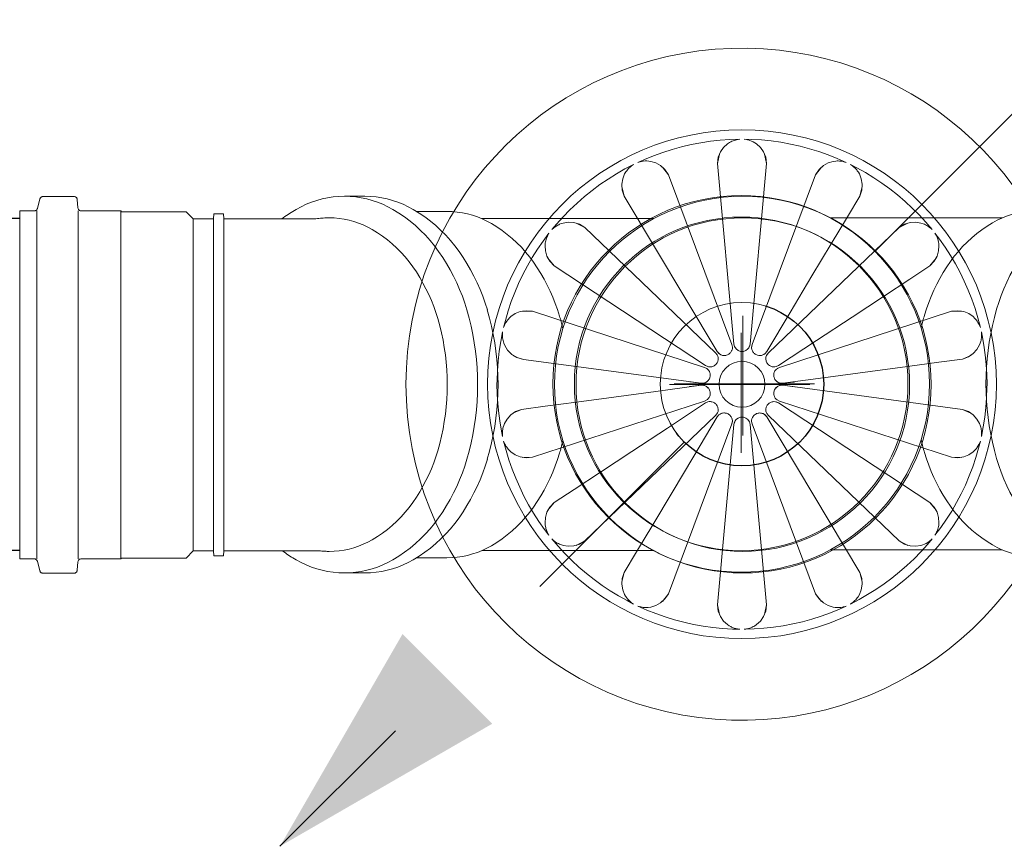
# Model space of a CAD drawing. Header units: millimetres. Extents: x 567 to 934, y -1 to 364.
# Tile 321 of 656: x 644.624 to 645.226, y 287.105 to 287.611. Entities that reach past the tile are written whole.
import ezdxf

# ---------------------------------------------------------------- set-up
doc = ezdxf.new("R2010")
doc.units = ezdxf.units.MM
doc.header["$MEASUREMENT"] = 0
doc.linetypes.add('JIS_02_1.2', pattern=[0.25, 0.125, -0.125])
for name, color, linetype, lineweight in [('AP-Condutos', 14, 'JIS_02_1.2', 25), ('AP-Conexões', 9, 'Continuous', 18), ('AP-Indicação coluna', 14, 'Continuous', 13), ('Simbolos', 14, 'Continuous', 20), ('Simbolos_int', 14, 'Continuous', 15)]:
    doc.layers.add(name, color=color, linetype=linetype, lineweight=lineweight)
doc.layers.add('ARQ FINA', color=8, linetype='Continuous')

msp = doc.modelspace()

# ---------------------------------------------------------------- hatches: boundary and pattern name
at = {"layer": 'AP-Condutos', "linetype": 'Continuous'}
msp.add_hatch(color=151, dxfattribs=at).paths.add_polyline_path([(644.78293, 287.10461), (644.91283, 287.17961), (644.85793, 287.23451)])

# ---------------------------------------------------------------- linework, layer by layer
at = {"layer": 'AP-Condutos'}
for p, q in [((642.01976, 287.48905), (644.62357, 287.48905)), ((642.01976, 287.28585), (644.62357, 287.28585))]:
    msp.add_line(p, q, dxfattribs=at)
msp.add_lwpolyline([(645.03041, 287.35209), (644.78293, 287.10461)], dxfattribs=at)
msp.add_circle((645.06577, 287.38745), 0.05, dxfattribs=at)
at = {"layer": 'AP-Conexões'}
msp.add_circle((645.06577, 287.38745), 0.05, dxfattribs=at)
at = {"layer": 'AP-Indicação coluna'}
msp.add_line((645.65488, 287.97656), (645.14744, 287.46912), dxfattribs=at)
at = {"layer": 'ARQ FINA', "lineweight": 5}
for p, q in [((645.05077, 287.52251), (645.06079, 287.41206)), ((645.07075, 287.41206), (645.08077, 287.52251)), ((645.05957, 287.41178), (645.02068, 287.51564)), ((645.11086, 287.51564), (645.07197, 287.41178)), ((644.99365, 287.50262), (645.05061, 287.40746)), ((645.04963, 287.40668), (644.96953, 287.48338)), ((645.16201, 287.48338), (645.08191, 287.40668)), ((644.95082, 287.45993), (645.04342, 287.3989)), ((645.04288, 287.39777), (644.93743, 287.43213)), ((645.19411, 287.43213), (645.08866, 287.39777)), ((644.9321, 287.40263), (645.04073, 287.38807)), ((645.04073, 287.38683), (645.03364, 287.38608)), ((645.04073, 287.38807), (645.03381, 287.389)), ((645.09081, 287.38807), (645.0979, 287.38882)), ((645.20078, 287.37202), (645.09081, 287.38683)), ((645.09081, 287.38683), (645.09788, 287.38588)), ((644.93743, 287.34277), (645.04288, 287.37712)), ((645.18072, 287.31497), (645.08811, 287.376)), ((645.08866, 287.37712), (645.19411, 287.34277)), ((644.96953, 287.29151), (645.04963, 287.36822)), ((645.08191, 287.36822), (645.16201, 287.29151)), ((645.02068, 287.25925), (645.05957, 287.36312)), ((645.06079, 287.36284), (645.05077, 287.25239)), ((645.08077, 287.25239), (645.07075, 287.36284)), ((645.07197, 287.36312), (645.11086, 287.25925)), ((645.13788, 287.27227), (645.08093, 287.36744))]:
    msp.add_line(p, q, dxfattribs=at)
for points in [[(645.06435, 287.53744), (645.05835, 287.53726), (645.05237, 287.53685), (645.0464, 287.53619), (645.04047, 287.5353), (645.03458, 287.53417), (645.02874, 287.5328), (645.02295, 287.53121), (645.01724, 287.52938), (645.0116, 287.52733), (645.00605, 287.52505), (645.00197, 287.5232)], [(645.05077, 287.52251), (645.05127, 287.52636), (645.0526, 287.52968), (645.05453, 287.53244), (645.0569, 287.5346), (645.05821, 287.53546), (645.05888, 287.53583), (645.05956, 287.53616), (645.06027, 287.53646), (645.061, 287.53673), (645.0617, 287.53695), (645.06235, 287.53711), (645.06293, 287.53724), (645.06346, 287.53733), (645.06435, 287.53744)], [(645.12957, 287.5232), (645.12409, 287.52565), (645.11852, 287.52787), (645.11286, 287.52986), (645.10713, 287.53163), (645.10133, 287.53317), (645.09547, 287.53448), (645.08957, 287.53555), (645.08363, 287.53638), (645.07766, 287.53698), (645.07167, 287.53733), (645.06719, 287.53744)], [(645.06719, 287.53744), (645.06861, 287.53724), (645.06904, 287.53715), (645.0695, 287.53704), (645.07054, 287.53673), (645.07162, 287.53632), (645.07215, 287.53609), (645.07266, 287.53583), (645.07367, 287.53526), (645.07464, 287.5346), (645.07701, 287.53244), (645.07894, 287.52968), (645.08027, 287.52636), (645.08077, 287.52251)], [(645.05197, 287.52838), (645.05077, 287.52251)], [(645.08077, 287.52251), (645.07957, 287.52838)], [(644.99941, 287.52197), (644.99408, 287.51921), (644.98887, 287.51624), (644.98378, 287.51306), (644.97883, 287.50968), (644.97401, 287.50611), (644.96934, 287.50234), (644.96482, 287.49839), (644.96046, 287.49427), (644.95628, 287.48997), (644.95226, 287.48551), (644.94939, 287.48208)], [(644.99365, 287.50262), (644.99244, 287.50631), (644.99219, 287.50988), (644.99273, 287.5132), (644.99393, 287.51618), (644.99473, 287.51752), (644.99518, 287.51815), (644.99565, 287.51875), (644.99616, 287.51932), (644.9967, 287.51988), (644.99724, 287.52038), (644.99775, 287.52081), (644.99822, 287.52117), (644.99866, 287.52148), (644.99941, 287.52197)], [(645.00197, 287.5232), (645.00334, 287.52364), (645.00376, 287.52374), (645.00423, 287.52384), (645.0053, 287.52402), (645.00645, 287.52412), (645.00702, 287.52413), (645.00759, 287.52413), (645.00875, 287.52405), (645.00991, 287.52388), (645.01299, 287.52296), (645.01592, 287.52131), (645.01856, 287.51889), (645.02068, 287.51564)], [(645.02068, 287.51564), (645.01706, 287.52041)], [(645.11086, 287.51564), (645.11298, 287.51889), (645.11562, 287.52131), (645.11855, 287.52296), (645.12163, 287.52388), (645.12318, 287.52409), (645.12394, 287.52413), (645.1247, 287.52413), (645.12547, 287.52409), (645.12624, 287.52402), (645.12697, 287.52391), (645.12763, 287.52378), (645.1282, 287.52364), (645.12872, 287.52349), (645.12957, 287.5232)], [(645.11448, 287.52041), (645.11086, 287.51564)], [(645.18215, 287.48208), (645.17828, 287.48666), (645.17422, 287.49108), (645.16999, 287.49533), (645.16559, 287.49941), (645.16103, 287.50331), (645.15632, 287.50703), (645.15147, 287.51056), (645.14648, 287.51388), (645.14136, 287.51701), (645.13612, 287.51993), (645.13213, 287.52197)], [(645.13213, 287.52197), (645.13332, 287.52117), (645.13367, 287.52091), (645.13404, 287.5206), (645.13484, 287.51988), (645.13564, 287.51904), (645.13601, 287.5186), (645.13636, 287.51815), (645.13702, 287.5172), (645.13761, 287.51618), (645.13881, 287.5132), (645.13935, 287.50988), (645.1391, 287.50631), (645.13788, 287.50262)], [(644.99219, 287.50844), (644.99365, 287.50262)], [(645.13788, 287.50262), (645.13935, 287.50844)], [(645.13788, 287.50262), (645.13033, 287.49), (645.12045, 287.47349), (645.10862, 287.45373), (645.09528, 287.43144), (645.08093, 287.40746)], [(644.94939, 287.48208), (644.95043, 287.48306), (644.95077, 287.48334), (644.95114, 287.48363), (644.95203, 287.48425), (644.95303, 287.48484), (644.95354, 287.48511), (644.95405, 287.48535), (644.95513, 287.48578), (644.95625, 287.48613), (644.95942, 287.48664), (644.96278, 287.48643), (644.9662, 287.48539), (644.96953, 287.48338)], [(644.96953, 287.48338), (644.96419, 287.48611)], [(645.16201, 287.48338), (645.16534, 287.48539), (645.16876, 287.48643), (645.17212, 287.48664), (645.17529, 287.48613), (645.17678, 287.48565), (645.17749, 287.48535), (645.17817, 287.48502), (645.17885, 287.48466), (645.17951, 287.48425), (645.18012, 287.48384), (645.18065, 287.48344), (645.18111, 287.48306), (645.18151, 287.4827), (645.18215, 287.48208)], [(645.16735, 287.48611), (645.16201, 287.48338)], [(644.94761, 287.47986), (644.94401, 287.47506), (644.94061, 287.47012), (644.9374, 287.46505), (644.9344, 287.45985), (644.93161, 287.45454), (644.92904, 287.44912), (644.92668, 287.44361), (644.92454, 287.438), (644.92264, 287.43231), (644.92096, 287.42655), (644.91985, 287.42221)], [(644.95082, 287.45993), (644.94812, 287.46272), (644.94635, 287.46583), (644.9454, 287.46906), (644.94519, 287.47226), (644.94533, 287.47382), (644.94546, 287.47458), (644.94563, 287.47532), (644.94584, 287.47606), (644.94608, 287.47679), (644.94635, 287.47748), (644.94662, 287.47809), (644.94689, 287.47862), (644.94715, 287.47909), (644.94761, 287.47986)], [(645.18392, 287.47986), (645.18465, 287.47862), (645.18485, 287.47823), (645.18505, 287.4778), (645.18546, 287.47679), (645.18581, 287.47569), (645.18595, 287.47514), (645.18608, 287.47458), (645.18626, 287.47343), (645.18635, 287.47226), (645.18614, 287.46906), (645.18519, 287.46583), (645.18341, 287.46272), (645.18072, 287.45993)], [(645.21169, 287.42221), (645.21018, 287.42802), (645.20844, 287.43376), (645.20648, 287.43943), (645.20428, 287.44501), (645.20187, 287.4505), (645.19924, 287.4559), (645.1964, 287.46118), (645.19334, 287.46634), (645.19009, 287.47138), (645.18663, 287.47629), (645.18392, 287.47986)], [(644.94698, 287.46453), (644.95082, 287.45993)], [(645.18072, 287.45993), (645.18456, 287.46453)], [(645.18072, 287.45993), (645.16843, 287.45183), (645.15237, 287.44125), (645.13314, 287.42857), (645.11145, 287.41428), (645.08811, 287.3989)], [(644.91985, 287.42221), (644.92037, 287.42355), (644.92055, 287.42395), (644.92076, 287.42437), (644.92129, 287.42532), (644.92193, 287.42628), (644.92228, 287.42674), (644.92264, 287.42718), (644.92342, 287.42804), (644.92428, 287.42884), (644.92691, 287.43067), (644.93003, 287.43194), (644.93356, 287.43249), (644.93743, 287.43213)], [(644.93743, 287.43213), (644.93144, 287.43226)], [(645.19411, 287.43213), (645.19797, 287.43249), (645.20151, 287.43194), (645.20462, 287.43067), (645.20726, 287.42884), (645.20839, 287.42776), (645.2089, 287.42718), (645.20938, 287.42659), (645.20983, 287.42597), (645.21025, 287.42532), (645.21062, 287.42468), (645.21092, 287.42408), (645.21117, 287.42355), (645.21138, 287.42305), (645.21169, 287.42221)], [(645.2001, 287.43226), (645.19411, 287.43213)], [(644.91922, 287.41944), (644.91806, 287.41355), (644.91713, 287.40763), (644.91644, 287.40167), (644.916, 287.39568), (644.91579, 287.38969), (644.91577, 287.38745)], [(644.9321, 287.40263), (644.92806, 287.40377), (644.92479, 287.40573), (644.92228, 287.40826), (644.92051, 287.41114), (644.9199, 287.41267), (644.91966, 287.41344), (644.91946, 287.41421), (644.9193, 287.41501), (644.91919, 287.41581), (644.91912, 287.41658), (644.9191, 287.41729), (644.9191, 287.41792), (644.91913, 287.41848), (644.91922, 287.41944)], [(645.21232, 287.41944), (645.21244, 287.41801), (645.21244, 287.41757), (645.21244, 287.4171), (645.21237, 287.41601), (645.21221, 287.41487), (645.2121, 287.41431), (645.21197, 287.41375), (645.21163, 287.41264), (645.21121, 287.41154), (645.20963, 287.40875), (645.20737, 287.40626), (645.20443, 287.40423), (645.20078, 287.40288)], [(645.21577, 287.38745), (645.21565, 287.39345), (645.21529, 287.39944), (645.21469, 287.4054), (645.21385, 287.41135), (645.21278, 287.41725), (645.21232, 287.41944)], [(645.05957, 287.41178), (645.0599, 287.41019), (645.05986, 287.40937), (645.05968, 287.40857), (645.05954, 287.40818), (645.05937, 287.40781), (645.05895, 287.4071), (645.05869, 287.40678), (645.0584, 287.40648), (645.05777, 287.40595), (645.05734, 287.40568), (645.05687, 287.40545), (645.05638, 287.40527), (645.05589, 287.40514), (645.05538, 287.40506), (645.05486, 287.40503), (645.05435, 287.40506), (645.05384, 287.40514), (645.05334, 287.40527), (645.05287, 287.40545), (645.05197, 287.40597), (645.05061, 287.40746)], [(645.0599, 287.41019), (645.05957, 287.41178)], [(645.07075, 287.41206), (645.06995, 287.40976), (645.06958, 287.40927), (645.06915, 287.40883), (645.06815, 287.40811), (645.06659, 287.40758), (645.06495, 287.40758), (645.06339, 287.40811), (645.0621, 287.40912), (645.0612, 287.41048), (645.06079, 287.41206)], [(645.06079, 287.41206), (645.0612, 287.41048)], [(645.07034, 287.41048), (645.07075, 287.41206)], [(645.07197, 287.41178), (645.07164, 287.41019)], [(645.08093, 287.40746), (645.07989, 287.40621), (645.07922, 287.40574), (645.07849, 287.40537), (645.0781, 287.40524), (645.0777, 287.40514), (645.07688, 287.40504), (645.07647, 287.40504), (645.07606, 287.40507), (645.07525, 287.40524), (645.07477, 287.40541), (645.07429, 287.40563), (645.07385, 287.40589), (645.07344, 287.4062), (645.07306, 287.40655), (645.07272, 287.40694), (645.07242, 287.40735), (645.07217, 287.40781), (645.07196, 287.40828), (645.0718, 287.40876), (645.07165, 287.40978), (645.07197, 287.41178)], [(644.92555, 287.40517), (644.92801, 287.40379), (644.9321, 287.40263)], [(645.04963, 287.40668), (645.05062, 287.40539), (645.05093, 287.40463), (645.05112, 287.40383), (645.05116, 287.40343), (645.05117, 287.40301), (645.0511, 287.4022), (645.051, 287.4018), (645.05088, 287.4014), (645.05054, 287.40065), (645.05026, 287.40022), (645.04994, 287.3998), (645.04958, 287.39943), (645.0492, 287.3991), (645.04876, 287.39881), (645.04831, 287.39856), (645.04784, 287.39836), (645.04735, 287.39821), (645.04684, 287.39812), (645.04633, 287.39807), (645.04531, 287.39815), (645.04342, 287.3989)], [(645.05061, 287.40539), (645.04963, 287.40668)], [(645.05061, 287.40746), (645.05165, 287.40621)], [(645.07989, 287.40622), (645.08093, 287.40746)], [(645.08811, 287.3989), (645.08663, 287.39823), (645.08582, 287.39809), (645.08501, 287.39808), (645.0846, 287.39813), (645.08419, 287.39821), (645.08341, 287.39847), (645.08305, 287.39865), (645.08269, 287.39886), (645.08203, 287.39936), (645.08167, 287.39972), (645.08134, 287.40013), (645.08105, 287.40056), (645.08082, 287.40101), (645.08063, 287.4015), (645.08049, 287.402), (645.0804, 287.4025), (645.08037, 287.40301), (645.08038, 287.40353), (645.08045, 287.40403), (645.08075, 287.40502), (645.08191, 287.40668)], [(645.08191, 287.40668), (645.08092, 287.40539)], [(645.20078, 287.40288), (645.20624, 287.40535)], [(645.04342, 287.3989), (645.04491, 287.39823)], [(645.08663, 287.39823), (645.08811, 287.3989)], [(645.20078, 287.40288), (645.18619, 287.40091), (645.16712, 287.39834), (645.14427, 287.39526), (645.11852, 287.39179), (645.09081, 287.38807)], [(645.04288, 287.39777), (645.04433, 287.39704), (645.04494, 287.3965), (645.04545, 287.39587), (645.04567, 287.39552), (645.04586, 287.39516), (645.04614, 287.39439), (645.04623, 287.39399), (645.04629, 287.39358), (645.04632, 287.39276), (645.04626, 287.39225), (645.04616, 287.39174), (645.046, 287.39125), (645.0458, 287.39079), (645.04554, 287.39034), (645.04525, 287.38992), (645.04491, 287.38953), (645.04454, 287.38918), (645.04412, 287.38887), (645.04369, 287.38861), (645.04274, 287.38822), (645.04073, 287.38807)], [(645.04433, 287.39704), (645.04288, 287.39777)], [(645.09081, 287.38807), (645.08919, 287.38812), (645.08841, 287.38835), (645.08767, 287.38871), (645.08733, 287.38893), (645.087, 287.38918), (645.08642, 287.38976), (645.08617, 287.39008), (645.08594, 287.39043), (645.08557, 287.39116), (645.08541, 287.39164), (645.08529, 287.39215), (645.08523, 287.39266), (645.08522, 287.39317), (645.08526, 287.39368), (645.08535, 287.39419), (645.08549, 287.39468), (645.08568, 287.39516), (645.08592, 287.39561), (645.0862, 287.39603), (645.0869, 287.39678), (645.08866, 287.39777)], [(645.08866, 287.39777), (645.08721, 287.39704)], [(644.91577, 287.38745), (644.91589, 287.38145), (644.91625, 287.37546), (644.91685, 287.36949), (644.91769, 287.36355), (644.91876, 287.35765), (644.91922, 287.35546)], [(644.93076, 287.37202), (644.94535, 287.37398), (644.96442, 287.37655), (644.98726, 287.37963), (645.01302, 287.3831), (645.04073, 287.38683)], [(645.04073, 287.38807), (645.04235, 287.38812), (645.04313, 287.38835), (645.04387, 287.38871), (645.04421, 287.38893), (645.04453, 287.38918), (645.04512, 287.38976)], [(645.04073, 287.38683), (645.04235, 287.38677), (645.04313, 287.38654), (645.04387, 287.38619), (645.04421, 287.38597), (645.04453, 287.38571), (645.04512, 287.38514), (645.04537, 287.38482), (645.0456, 287.38447), (645.04596, 287.38374), (645.04613, 287.38325), (645.04625, 287.38275), (645.04631, 287.38224), (645.04632, 287.38173), (645.04628, 287.38121), (645.04619, 287.3807), (645.04605, 287.38022), (645.04586, 287.37974), (645.04562, 287.37928), (645.04534, 287.37886), (645.04464, 287.37811), (645.04288, 287.37712)], [(645.04524, 287.38498), (645.04491, 287.38536), (645.04453, 287.38571), (645.04412, 287.38602), (645.04369, 287.38629), (645.04274, 287.38667), (645.04073, 287.38683)], [(645.08866, 287.37712), (645.08721, 287.37786), (645.0866, 287.3784), (645.08608, 287.37903), (645.08587, 287.37937), (645.08568, 287.37974), (645.0854, 287.38051), (645.0853, 287.3809), (645.08524, 287.38132), (645.08522, 287.38214), (645.08528, 287.38264), (645.08538, 287.38315), (645.08554, 287.38364), (645.08574, 287.38411), (645.086, 287.38456), (645.0863, 287.38498), (645.08663, 287.38536), (645.08701, 287.38571), (645.08742, 287.38602), (645.08785, 287.38629), (645.0888, 287.38667), (645.09081, 287.38683)], [(645.0863, 287.38991), (645.08663, 287.38953), (645.08701, 287.38918), (645.08742, 287.38887), (645.08785, 287.38861), (645.0888, 287.38822), (645.09081, 287.38807)], [(645.09081, 287.38683), (645.08919, 287.38677), (645.08841, 287.38654), (645.08767, 287.38619), (645.08733, 287.38597), (645.08701, 287.38571), (645.08642, 287.38514)], [(645.21232, 287.35546), (645.21348, 287.36134), (645.21441, 287.36727), (645.21509, 287.37323), (645.21554, 287.37921), (645.21575, 287.38521), (645.21577, 287.38745)], [(644.95082, 287.31497), (644.96311, 287.32306), (644.97917, 287.33365), (644.9984, 287.34633), (645.02009, 287.36062), (645.04343, 287.37599)], [(645.04288, 287.37712), (645.04433, 287.37786)], [(645.04343, 287.37599), (645.04491, 287.37667), (645.04571, 287.37681), (645.04653, 287.37681), (645.04694, 287.37676), (645.04735, 287.37668), (645.04813, 287.37642), (645.04849, 287.37624), (645.04885, 287.37603), (645.04951, 287.37554), (645.04987, 287.37517), (645.0502, 287.37476), (645.05049, 287.37433), (645.05072, 287.37388), (645.05091, 287.3734), (645.05105, 287.3729), (645.05114, 287.3724), (645.05117, 287.37188), (645.05116, 287.37136), (645.05109, 287.37086), (645.05079, 287.36988), (645.04963, 287.36822)], [(645.04491, 287.37666), (645.04343, 287.37599)], [(645.08191, 287.36822), (645.08092, 287.36951), (645.08061, 287.37026), (645.08042, 287.37106), (645.08038, 287.37147), (645.08037, 287.37188), (645.08044, 287.3727), (645.08054, 287.3731), (645.08066, 287.3735), (645.081, 287.37425), (645.08128, 287.37468), (645.0816, 287.37509), (645.08196, 287.37547), (645.08234, 287.37579), (645.08277, 287.37609), (645.08323, 287.37634), (645.0837, 287.37653), (645.08419, 287.37668), (645.0847, 287.37678), (645.08521, 287.37683), (645.08623, 287.37675), (645.08811, 287.376)], [(645.08811, 287.376), (645.08663, 287.37667)], [(645.08721, 287.37786), (645.08866, 287.37712)], [(644.91922, 287.35546), (644.9191, 287.35688), (644.9191, 287.35732), (644.9191, 287.3578), (644.91917, 287.35888), (644.91933, 287.36003), (644.91944, 287.36059), (644.91957, 287.36115), (644.9199, 287.36225), (644.92033, 287.36335), (644.92191, 287.36614), (644.92417, 287.36864), (644.92711, 287.37067), (644.93076, 287.37202)], [(644.93076, 287.37202), (644.92546, 287.36966)], [(645.04963, 287.36822), (645.05061, 287.36951)], [(645.05061, 287.36743), (645.05165, 287.36868), (645.05232, 287.36916), (645.05305, 287.36952), (645.05344, 287.36965), (645.05384, 287.36975), (645.05466, 287.36986), (645.05507, 287.36986), (645.05548, 287.36982), (645.05629, 287.36966), (645.05677, 287.36949), (645.05725, 287.36927), (645.05769, 287.369), (645.0581, 287.3687), (645.05848, 287.36834), (645.05882, 287.36795), (645.05912, 287.36754), (645.05937, 287.36709), (645.05958, 287.36662), (645.05974, 287.36613), (645.05989, 287.36512), (645.05957, 287.36312)], [(645.05165, 287.36868), (645.05061, 287.36743)], [(645.07197, 287.36312), (645.07164, 287.36471), (645.07168, 287.36553), (645.07186, 287.36633), (645.072, 287.36671), (645.07217, 287.36709), (645.07259, 287.36779), (645.07285, 287.36811), (645.07313, 287.36842), (645.07377, 287.36895), (645.0742, 287.36922), (645.07467, 287.36945), (645.07515, 287.36963), (645.07565, 287.36976), (645.07616, 287.36983), (645.07668, 287.36986), (645.07719, 287.36984), (645.0777, 287.36975), (645.0782, 287.36962), (645.07867, 287.36944), (645.07957, 287.36893), (645.08093, 287.36744)], [(645.08093, 287.36744), (645.07989, 287.36868)], [(645.08092, 287.36951), (645.08191, 287.36822)], [(645.20078, 287.37202), (645.20443, 287.37067), (645.20737, 287.36864), (645.20963, 287.36614), (645.21121, 287.36335), (645.21176, 287.36189), (645.21197, 287.36115), (645.21214, 287.3604), (645.21227, 287.35965), (645.21237, 287.35888), (645.21243, 287.35814), (645.21244, 287.35748), (645.21244, 287.35688), (645.21241, 287.35635), (645.21232, 287.35546)], [(645.20624, 287.36954), (645.20078, 287.37202)], [(644.99365, 287.27227), (645.00121, 287.2849), (645.01109, 287.3014), (645.02292, 287.32117), (645.03626, 287.34346), (645.05061, 287.36743)], [(645.05957, 287.36312), (645.0599, 287.36471)], [(645.06079, 287.36284), (645.06159, 287.36513), (645.06196, 287.36563), (645.06239, 287.36607), (645.06339, 287.36678), (645.06495, 287.36732), (645.06659, 287.36732), (645.06815, 287.36678), (645.06944, 287.36578), (645.07034, 287.36441), (645.07075, 287.36284)], [(645.0612, 287.36441), (645.06079, 287.36284)], [(645.07075, 287.36284), (645.07034, 287.36441)], [(645.07164, 287.36471), (645.07197, 287.36312)], [(644.91985, 287.35269), (644.92136, 287.34688), (644.9231, 287.34114), (644.92506, 287.33547), (644.92725, 287.32988), (644.92967, 287.32439), (644.9323, 287.319), (644.93514, 287.31372), (644.93819, 287.30855), (644.94145, 287.30351), (644.94491, 287.29861), (644.94761, 287.29504)], [(644.93743, 287.34277), (644.93356, 287.3424), (644.93003, 287.34296), (644.92691, 287.34422), (644.92428, 287.34605), (644.92315, 287.34714), (644.92264, 287.34771), (644.92216, 287.34831), (644.92171, 287.34893), (644.92129, 287.34958), (644.92092, 287.35022), (644.92062, 287.35081), (644.92037, 287.35135), (644.92016, 287.35184), (644.91985, 287.35269)], [(645.18392, 287.29504), (645.18752, 287.29984), (645.19093, 287.30478), (645.19414, 287.30985), (645.19714, 287.31504), (645.19993, 287.32035), (645.2025, 287.32577), (645.20486, 287.33129), (645.20699, 287.3369), (645.2089, 287.34258), (645.21058, 287.34834), (645.21169, 287.35269)], [(645.21169, 287.35269), (645.21117, 287.35135), (645.21099, 287.35095), (645.21078, 287.35052), (645.21025, 287.34958), (645.2096, 287.34861), (645.20926, 287.34816), (645.2089, 287.34771), (645.20812, 287.34686), (645.20726, 287.34605), (645.20462, 287.34422), (645.20151, 287.34296), (645.19797, 287.3424), (645.19411, 287.34277)], [(644.93144, 287.34263), (644.93743, 287.34277)], [(645.19411, 287.34277), (645.2001, 287.34263)], [(644.94761, 287.29504), (644.94689, 287.29627), (644.94669, 287.29667), (644.94649, 287.2971), (644.94608, 287.2981), (644.94573, 287.29921), (644.94558, 287.29976), (644.94546, 287.30032), (644.94528, 287.30146), (644.94519, 287.30263), (644.9454, 287.30584), (644.94635, 287.30906), (644.94812, 287.31217), (644.95082, 287.31497)], [(644.95082, 287.31497), (644.94698, 287.31037)], [(645.18072, 287.31497), (645.18341, 287.31217), (645.18519, 287.30906), (645.18614, 287.30584), (645.18635, 287.30263), (645.18621, 287.30108), (645.18608, 287.30032), (645.18591, 287.29958), (645.1857, 287.29883), (645.18546, 287.2981), (645.18519, 287.29742), (645.18491, 287.2968), (645.18465, 287.29627), (645.18439, 287.2958), (645.18392, 287.29504)], [(645.18456, 287.31037), (645.18072, 287.31497)], [(644.94939, 287.29282), (644.95326, 287.28824), (644.95732, 287.28382), (644.96155, 287.27957), (644.96595, 287.27549), (644.9705, 287.27158), (644.97521, 287.26787), (644.98007, 287.26434), (644.98506, 287.26101), (644.99018, 287.25789), (644.99542, 287.25497), (644.99941, 287.25292)], [(644.96953, 287.29151), (644.9662, 287.2895), (644.96278, 287.28847), (644.95942, 287.28826), (644.95625, 287.28876), (644.95476, 287.28925), (644.95405, 287.28955), (644.95337, 287.28987), (644.95269, 287.29024), (644.95203, 287.29064), (644.95142, 287.29106), (644.95089, 287.29146), (644.95043, 287.29184), (644.95003, 287.29219), (644.94939, 287.29282)], [(644.96419, 287.28879), (644.96953, 287.29151)], [(645.13213, 287.25292), (645.13745, 287.25569), (645.14267, 287.25866), (645.14776, 287.26184), (645.15271, 287.26521), (645.15753, 287.26879), (645.1622, 287.27255), (645.16672, 287.2765), (645.17108, 287.28063), (645.17526, 287.28492), (645.17928, 287.28938), (645.18215, 287.29282)], [(645.18215, 287.29282), (645.18111, 287.29184), (645.18077, 287.29156), (645.1804, 287.29126), (645.17951, 287.29064), (645.17851, 287.29005), (645.178, 287.28979), (645.17749, 287.28955), (645.17641, 287.28911), (645.17529, 287.28876), (645.17212, 287.28826), (645.16876, 287.28847), (645.16534, 287.2895), (645.16201, 287.29151)], [(645.16201, 287.29151), (645.16735, 287.28879)], [(644.99941, 287.25292), (644.99822, 287.25372), (644.99787, 287.25399), (644.9975, 287.25429), (644.9967, 287.25502), (644.9959, 287.25586), (644.99553, 287.2563), (644.99518, 287.25675), (644.99452, 287.2577), (644.99393, 287.25871), (644.99273, 287.26169), (644.99219, 287.26501), (644.99244, 287.26858), (644.99365, 287.27227)], [(644.99365, 287.27227), (644.99219, 287.26646)], [(645.13788, 287.27227), (645.1391, 287.26858), (645.13935, 287.26501), (645.13881, 287.26169), (645.13761, 287.25871), (645.13681, 287.25737), (645.13636, 287.25675), (645.13589, 287.25615), (645.13538, 287.25557), (645.13484, 287.25502), (645.1343, 287.25452), (645.13379, 287.25409), (645.13332, 287.25372), (645.13288, 287.25341), (645.13213, 287.25292)], [(645.13935, 287.26646), (645.13788, 287.27227)], [(645.02068, 287.25925), (645.01856, 287.256), (645.01592, 287.25358), (645.01299, 287.25194), (645.00991, 287.25102), (645.00836, 287.25081), (645.00759, 287.25077), (645.00683, 287.25077), (645.00607, 287.2508), (645.0053, 287.25088), (645.00457, 287.25099), (645.00391, 287.25112), (645.00334, 287.25126), (645.00282, 287.25141), (645.00197, 287.25169)], [(645.01706, 287.25448), (645.02068, 287.25925)], [(645.12957, 287.25169), (645.1282, 287.25126), (645.12778, 287.25115), (645.12731, 287.25105), (645.12624, 287.25088), (645.12509, 287.25078), (645.12452, 287.25076), (645.12394, 287.25077), (645.12279, 287.25085), (645.12163, 287.25102), (645.11855, 287.25194), (645.11562, 287.25358), (645.11298, 287.256), (645.11086, 287.25925)], [(645.11086, 287.25925), (645.11448, 287.25448)], [(645.00197, 287.25169), (645.00745, 287.24925), (645.01302, 287.24703), (645.01868, 287.24503), (645.02441, 287.24326), (645.03021, 287.24172), (645.03607, 287.24042), (645.04197, 287.23935), (645.04791, 287.23851), (645.05388, 287.23792), (645.05987, 287.23756), (645.06435, 287.23745)], [(645.06435, 287.23745), (645.06293, 287.23766), (645.0625, 287.23775), (645.06204, 287.23786), (645.061, 287.23817), (645.05991, 287.23858), (645.05939, 287.23881), (645.05888, 287.23906), (645.05787, 287.23963), (645.0569, 287.24029), (645.05453, 287.24246), (645.0526, 287.24521), (645.05127, 287.24853), (645.05077, 287.25239)], [(645.05077, 287.25239), (645.05197, 287.24651)], [(645.08077, 287.25239), (645.08027, 287.24853), (645.07894, 287.24521), (645.07701, 287.24246), (645.07464, 287.24029), (645.07333, 287.23943), (645.07266, 287.23906), (645.07197, 287.23873), (645.07127, 287.23843), (645.07054, 287.23817), (645.06984, 287.23795), (645.06919, 287.23778), (645.06861, 287.23766), (645.06808, 287.23757), (645.06719, 287.23745)], [(645.06719, 287.23745), (645.07319, 287.23763), (645.07917, 287.23805), (645.08513, 287.2387), (645.09107, 287.2396), (645.09696, 287.24073), (645.1028, 287.24209), (645.10859, 287.24369), (645.1143, 287.24552), (645.11994, 287.24757), (645.12549, 287.24985), (645.12957, 287.25169)], [(645.07957, 287.24651), (645.08077, 287.25239)]]:
    msp.add_lwpolyline(points, dxfattribs=at)
for radius, start, end in [(0.20571, 9.20641, 180), (0.15571, 0, 180), (0.01406, 360, 180), (0.20571, 180, 350.79359), (0.15571, 180, 0), (0.01406, 180, 360)]:
    msp.add_arc((645.06577, 287.38745), radius, start, end, dxfattribs=at)
at = {"layer": 'Simbolos'}
for p, q in [((644.63595, 287.50089), (644.63439, 287.49505)), ((644.63789, 287.50237), (644.65679, 287.50237)), ((644.65879, 287.50055), (644.65925, 287.49539)), ((644.83489, 287.50253), (644.82239, 287.50253)), ((644.62357, 287.28057), (644.62357, 287.49357)), ((644.62357, 287.49357), (644.63245, 287.49357)), ((644.66123, 287.49357), (644.68539, 287.49357)), ((644.68539, 287.49357), (644.68589, 287.49307)), ((644.68589, 287.49307), (644.72539, 287.49307)), ((644.72539, 287.49307), (644.72979, 287.48867)), ((644.72979, 287.48867), (644.74219, 287.48867)), ((644.74219, 287.48867), (644.74245, 287.49167)), ((644.74245, 287.49167), (644.74833, 287.49167)), ((644.74859, 287.48867), (644.74833, 287.49167)), ((644.74859, 287.48867), (644.80491, 287.48867)), ((644.86659, 287.49323), (644.88513, 287.49323)), ((644.90645, 287.48883), (645.01177, 287.48883)), ((645.22509, 287.48927), (645.11977, 287.48927)), ((644.72539, 287.28107), (644.72979, 287.28547)), ((644.72979, 287.28547), (644.74219, 287.28547)), ((644.74219, 287.28547), (644.74245, 287.28247)), ((644.74859, 287.28547), (644.74833, 287.28247)), ((644.74859, 287.28547), (644.80717, 287.28547)), ((644.90645, 287.28563), (645.01177, 287.28563)), ((645.22509, 287.28607), (645.11977, 287.28607)), ((644.62357, 287.28057), (644.63245, 287.28057)), ((644.63595, 287.27325), (644.63439, 287.27909)), ((644.65879, 287.27359), (644.65925, 287.27875)), ((644.66123, 287.28057), (644.68539, 287.28057)), ((644.68539, 287.28057), (644.68589, 287.28107)), ((644.68589, 287.28107), (644.72539, 287.28107)), ((644.74245, 287.28247), (644.74833, 287.28247)), ((644.86659, 287.28123), (644.88513, 287.28123)), ((644.63789, 287.27177), (644.65679, 287.27177)), ((644.83489, 287.27193), (644.82239, 287.27193))]:
    msp.add_line(p, q, dxfattribs=at)
for points in [[(644.63789, 287.50237), (644.6376, 287.50235), (644.63732, 287.50228), (644.63704, 287.50218), (644.63679, 287.50204), (644.63656, 287.50186), (644.63636, 287.50165), (644.63619, 287.50142), (644.63605, 287.50116), (644.63596, 287.50089)], [(644.65878, 287.50054), (644.65873, 287.50087), (644.65862, 287.50118), (644.65846, 287.50147), (644.65826, 287.50173), (644.65801, 287.50195), (644.65774, 287.50213), (644.65744, 287.50226), (644.65712, 287.50234), (644.65679, 287.50237)], [(644.82239, 287.50251), (644.81894, 287.50241), (644.81551, 287.50211), (644.8121, 287.5016), (644.80872, 287.5009), (644.80539, 287.49999), (644.80212, 287.49889), (644.79892, 287.49761), (644.7958, 287.49613), (644.79278, 287.49448)], [(644.852, 287.49448), (644.84898, 287.49613), (644.84586, 287.49761), (644.84266, 287.49889), (644.83939, 287.49999), (644.83606, 287.5009), (644.83268, 287.5016), (644.82927, 287.50211), (644.82584, 287.50241), (644.82239, 287.50251)], [(644.8645, 287.49448), (644.86148, 287.49613), (644.85836, 287.49761), (644.85516, 287.49889), (644.85189, 287.49999), (644.84856, 287.5009), (644.84518, 287.5016), (644.84177, 287.50211), (644.83834, 287.50241), (644.83489, 287.50251)], [(644.63245, 287.49357), (644.63274, 287.49359), (644.63302, 287.49365), (644.63329, 287.49376), (644.63355, 287.4939), (644.63378, 287.49407), (644.63398, 287.49428), (644.63415, 287.49452), (644.63429, 287.49478), (644.63438, 287.49505)], [(644.65924, 287.49539), (644.65929, 287.49507), (644.6594, 287.49476), (644.65956, 287.49447), (644.65976, 287.49421), (644.66, 287.49399), (644.66028, 287.49381), (644.66058, 287.49368), (644.6609, 287.49359), (644.66123, 287.49357)], [(644.79277, 287.49449), (644.79177, 287.49389), (644.79077, 287.49328), (644.78978, 287.49266), (644.7888, 287.49203), (644.78783, 287.49138), (644.78687, 287.49072), (644.78592, 287.49005), (644.78497, 287.48936), (644.78404, 287.48867)], [(644.88003, 287.46875), (644.87749, 287.47217), (644.87479, 287.47547), (644.87194, 287.47863), (644.86894, 287.48166), (644.8658, 287.48454), (644.86253, 287.48727), (644.85913, 287.48984), (644.85562, 287.49225), (644.85199, 287.49449)], [(644.89253, 287.46875), (644.88999, 287.47217), (644.88729, 287.47547), (644.88444, 287.47863), (644.88144, 287.48166), (644.8783, 287.48454), (644.87503, 287.48727), (644.87163, 287.48984), (644.86812, 287.49225), (644.86449, 287.49449)], [(644.91235, 287.48584), (644.90957, 287.48736), (644.9067, 287.48872), (644.90376, 287.4899), (644.90076, 287.49091), (644.8977, 287.49174), (644.89459, 287.49239), (644.89146, 287.49285), (644.8883, 287.49313), (644.88513, 287.49323)], [(645.24641, 287.49367), (645.24324, 287.49357), (645.24008, 287.49329), (645.23695, 287.49283), (645.23384, 287.49218), (645.23078, 287.49135), (645.22778, 287.49034), (645.22483, 287.48916), (645.22197, 287.4878), (645.21919, 287.48628)], [(644.93813, 287.46217), (644.9358, 287.46532), (644.93332, 287.46835), (644.93069, 287.47126), (644.92794, 287.47404), (644.92505, 287.47669), (644.92204, 287.4792), (644.91892, 287.48156), (644.91569, 287.48377), (644.91236, 287.48583)], [(645.21918, 287.48629), (645.21585, 287.48423), (645.21262, 287.48202), (645.2095, 287.47966), (645.20649, 287.47715), (645.2036, 287.4745), (645.20085, 287.47172), (645.19822, 287.46881), (645.19574, 287.46578), (645.19341, 287.46263)], [(644.89737, 287.4329), (644.89604, 287.43715), (644.89456, 287.44134), (644.89292, 287.44547), (644.89114, 287.44954), (644.8892, 287.45354), (644.88712, 287.45747), (644.8849, 287.46132), (644.88254, 287.46508), (644.88004, 287.46876)], [(644.90987, 287.4329), (644.90854, 287.43715), (644.90706, 287.44134), (644.90542, 287.44547), (644.90364, 287.44954), (644.9017, 287.45354), (644.89962, 287.45747), (644.8974, 287.46132), (644.89504, 287.46508), (644.89254, 287.46876)], [(645.239, 287.4692), (645.2365, 287.46552), (645.23414, 287.46176), (645.23192, 287.45791), (645.22984, 287.45398), (645.2279, 287.44998), (645.22612, 287.44591), (645.22448, 287.44178), (645.223, 287.43759), (645.22167, 287.43334)], [(644.95406, 287.42922), (644.95284, 287.43312), (644.95148, 287.43697), (644.94997, 287.44077), (644.94833, 287.44451), (644.94655, 287.44819), (644.94464, 287.4518), (644.9426, 287.45534), (644.94043, 287.4588), (644.93813, 287.46218)], [(645.19341, 287.46262), (645.19111, 287.45924), (645.18894, 287.45578), (645.1869, 287.45224), (645.18499, 287.44863), (645.18321, 287.44495), (645.18157, 287.44121), (645.18006, 287.43741), (645.1787, 287.43356), (645.17748, 287.42966)], [(644.90391, 287.38723), (644.90383, 287.39237), (644.90358, 287.39751), (644.90318, 287.40264), (644.90261, 287.40775), (644.90188, 287.41284), (644.90099, 287.41791), (644.89994, 287.42295), (644.89873, 287.42795), (644.89736, 287.4329)], [(644.91641, 287.38723), (644.91633, 287.39237), (644.91608, 287.39751), (644.91568, 287.40264), (644.91511, 287.40775), (644.91438, 287.41284), (644.91349, 287.41791), (644.91244, 287.42295), (644.91123, 287.42795), (644.90986, 287.4329)], [(644.95614, 287.42134), (644.95593, 287.42222), (644.95571, 287.4231), (644.95549, 287.42398), (644.95527, 287.42486), (644.95504, 287.42573), (644.9548, 287.42661), (644.95456, 287.42748), (644.95431, 287.42835), (644.95406, 287.42922)], [(645.17748, 287.42966), (645.17723, 287.42879), (645.17698, 287.42792), (645.17674, 287.42705), (645.1765, 287.42617), (645.17627, 287.4253), (645.17605, 287.42442), (645.17583, 287.42354), (645.17561, 287.42266), (645.1754, 287.42178)], [(645.22168, 287.43334), (645.22031, 287.42839), (645.2191, 287.42339), (645.21805, 287.41835), (645.21716, 287.41328), (645.21643, 287.40819), (645.21586, 287.40308), (645.21545, 287.39795), (645.21521, 287.39281), (645.21513, 287.38767)], [(644.89736, 287.34155), (644.89873, 287.34651), (644.89994, 287.35151), (644.90099, 287.35655), (644.90188, 287.36161), (644.90261, 287.3667), (644.90318, 287.37182), (644.90358, 287.37695), (644.90383, 287.38208), (644.90391, 287.38723)], [(644.90986, 287.34155), (644.91123, 287.34651), (644.91244, 287.35151), (644.91349, 287.35655), (644.91438, 287.36161), (644.91511, 287.3667), (644.91568, 287.37182), (644.91608, 287.37695), (644.91633, 287.38208), (644.91641, 287.38723)], [(645.21513, 287.38767), (645.21521, 287.38252), (645.21545, 287.37739), (645.21586, 287.37226), (645.21643, 287.36714), (645.21716, 287.36205), (645.21805, 287.35699), (645.2191, 287.35195), (645.22031, 287.34695), (645.22168, 287.34199)], [(644.95406, 287.34524), (644.95431, 287.34611), (644.95456, 287.34698), (644.9548, 287.34785), (644.95504, 287.34872), (644.95527, 287.3496), (644.95549, 287.35048), (644.95571, 287.35136), (644.95593, 287.35224), (644.95614, 287.35312)], [(645.1754, 287.35356), (645.17561, 287.35268), (645.17583, 287.3518), (645.17605, 287.35092), (645.17627, 287.35004), (645.1765, 287.34916), (645.17674, 287.34829), (645.17698, 287.34742), (645.17723, 287.34655), (645.17748, 287.34568)], [(644.93813, 287.31228), (644.94043, 287.31565), (644.9426, 287.31912), (644.94464, 287.32265), (644.94655, 287.32626), (644.94833, 287.32994), (644.94997, 287.33368), (644.95148, 287.33748), (644.95284, 287.34134), (644.95406, 287.34524)], [(645.17748, 287.34568), (645.1787, 287.34178), (645.18006, 287.33792), (645.18157, 287.33412), (645.18321, 287.33038), (645.18499, 287.3267), (645.1869, 287.32309), (645.18894, 287.31956), (645.19111, 287.31609), (645.19341, 287.31272)], [(644.88004, 287.3057), (644.88254, 287.30938), (644.8849, 287.31314), (644.88712, 287.31699), (644.8892, 287.32092), (644.89114, 287.32492), (644.89292, 287.32899), (644.89456, 287.33312), (644.89604, 287.33731), (644.89737, 287.34155)], [(644.89254, 287.3057), (644.89504, 287.30938), (644.8974, 287.31314), (644.89962, 287.31699), (644.9017, 287.32092), (644.90364, 287.32492), (644.90542, 287.32899), (644.90706, 287.33312), (644.90854, 287.33731), (644.90987, 287.34155)], [(645.22167, 287.34199), (645.223, 287.33775), (645.22448, 287.33356), (645.22612, 287.32943), (645.2279, 287.32536), (645.22984, 287.32136), (645.23192, 287.31743), (645.23414, 287.31358), (645.2365, 287.30982), (645.239, 287.30614)], [(644.91236, 287.2886), (644.91569, 287.29066), (644.91892, 287.29288), (644.92204, 287.29524), (644.92505, 287.29775), (644.92794, 287.3004), (644.93069, 287.30318), (644.93332, 287.30609), (644.9358, 287.30912), (644.93813, 287.31226)], [(645.19341, 287.31272), (645.19574, 287.30958), (645.19822, 287.30655), (645.20085, 287.30364), (645.2036, 287.30086), (645.20649, 287.29821), (645.2095, 287.2957), (645.21262, 287.29334), (645.21585, 287.29112), (645.21918, 287.28906)], [(644.85199, 287.27995), (644.85562, 287.28219), (644.85913, 287.2846), (644.86253, 287.28717), (644.8658, 287.2899), (644.86894, 287.29278), (644.87194, 287.2958), (644.87479, 287.29897), (644.87749, 287.30227), (644.88003, 287.30568)], [(644.86449, 287.27995), (644.86812, 287.28219), (644.87163, 287.2846), (644.87503, 287.28717), (644.8783, 287.2899), (644.88144, 287.29278), (644.88444, 287.2958), (644.88729, 287.29897), (644.88999, 287.30227), (644.89253, 287.30568)], [(644.78445, 287.28546), (644.78535, 287.2848), (644.78625, 287.28416), (644.78716, 287.28352), (644.78807, 287.2829), (644.789, 287.28228), (644.78993, 287.28168), (644.79087, 287.28109), (644.79181, 287.28051), (644.79277, 287.27995)], [(644.88513, 287.28123), (644.8883, 287.28132), (644.89146, 287.2816), (644.89459, 287.28207), (644.8977, 287.28272), (644.90076, 287.28355), (644.90376, 287.28455), (644.9067, 287.28574), (644.90957, 287.28709), (644.91235, 287.28861)], [(645.21919, 287.28905), (645.22197, 287.28753), (645.22483, 287.28618), (645.22778, 287.28499), (645.23078, 287.28399), (645.23384, 287.28316), (645.23695, 287.28251), (645.24008, 287.28204), (645.24324, 287.28176), (645.24641, 287.28167)], [(644.63438, 287.27909), (644.63429, 287.27936), (644.63415, 287.27962), (644.63398, 287.27985), (644.63378, 287.28006), (644.63355, 287.28024), (644.63329, 287.28038), (644.63302, 287.28048), (644.63274, 287.28055), (644.63245, 287.28057)], [(644.66123, 287.28057), (644.6609, 287.28054), (644.66058, 287.28046), (644.66028, 287.28033), (644.66, 287.28015), (644.65976, 287.27993), (644.65956, 287.27967), (644.6594, 287.27938), (644.65929, 287.27907), (644.65924, 287.27874)], [(644.79278, 287.27996), (644.7958, 287.2783), (644.79892, 287.27683), (644.80212, 287.27554), (644.80539, 287.27444), (644.80872, 287.27354), (644.8121, 287.27283), (644.81551, 287.27233), (644.81894, 287.27202), (644.82239, 287.27192)], [(644.82239, 287.27192), (644.82584, 287.27202), (644.82927, 287.27233), (644.83268, 287.27283), (644.83606, 287.27354), (644.83939, 287.27444), (644.84266, 287.27554), (644.84586, 287.27683), (644.84898, 287.2783), (644.852, 287.27996)], [(644.83489, 287.27192), (644.83834, 287.27202), (644.84177, 287.27233), (644.84518, 287.27283), (644.84856, 287.27354), (644.85189, 287.27444), (644.85516, 287.27554), (644.85836, 287.27683), (644.86148, 287.2783), (644.8645, 287.27996)], [(644.63596, 287.27325), (644.63605, 287.27298), (644.63619, 287.27272), (644.63636, 287.27248), (644.63656, 287.27227), (644.63679, 287.2721), (644.63704, 287.27196), (644.63732, 287.27185), (644.6376, 287.27179), (644.63789, 287.27177)], [(644.65679, 287.27177), (644.65712, 287.27179), (644.65744, 287.27188), (644.65774, 287.27201), (644.65801, 287.27219), (644.65826, 287.27241), (644.65846, 287.27267), (644.65862, 287.27296), (644.65873, 287.27327), (644.65878, 287.27359)]]:
    msp.add_lwpolyline(points, dxfattribs=at)
for centre in [(645.06527, 287.38767), (645.06627, 287.38723)]:
    msp.add_circle(centre, 0.1153, dxfattribs=at)
at = {"layer": 'Simbolos_int'}
for p, q in [((644.63399, 287.28057), (644.63399, 287.49357)), ((644.65941, 287.28057), (644.65941, 287.49357)), ((644.68539, 287.49357), (644.68539, 287.28057)), ((644.72979, 287.48867), (644.72979, 287.28547)), ((644.74219, 287.48867), (644.74219, 287.28547)), ((644.74859, 287.48867), (644.74859, 287.28547)), ((645.06627, 287.38723), (645.06627, 287.42939)), ((645.06527, 287.38767), (645.06527, 287.41889)), ((645.06627, 287.38723), (645.02139, 287.38723)), ((645.06527, 287.38767), (645.02415, 287.38767)), ((645.06527, 287.38767), (645.06527, 287.34551)), ((645.06527, 287.38767), (645.11015, 287.38767)), ((645.06627, 287.38723), (645.06627, 287.35601)), ((645.06627, 287.38723), (645.10739, 287.38723))]:
    msp.add_line(p, q, dxfattribs=at)
for points in [[(644.81313, 287.48933), (644.81221, 287.48932), (644.8113, 287.48929), (644.81038, 287.48925), (644.80946, 287.4892), (644.80855, 287.48912), (644.80764, 287.48903), (644.80673, 287.48893), (644.80582, 287.48881), (644.80491, 287.48867)], [(644.83935, 287.48221), (644.83667, 287.48368), (644.83391, 287.48498), (644.83108, 287.48612), (644.82818, 287.48709), (644.82523, 287.48789), (644.82225, 287.48852), (644.81922, 287.48897), (644.81618, 287.48924), (644.81313, 287.48933)], [(644.86418, 287.45941), (644.86193, 287.46244), (644.85954, 287.46536), (644.85702, 287.46816), (644.85436, 287.47084), (644.85158, 287.47339), (644.84868, 287.47581), (644.84568, 287.47809), (644.84256, 287.48022), (644.83936, 287.4822)], [(644.87953, 287.42767), (644.87836, 287.43143), (644.87704, 287.43514), (644.8756, 287.4388), (644.87401, 287.4424), (644.8723, 287.44594), (644.87046, 287.44942), (644.86849, 287.45283), (644.8664, 287.45616), (644.86419, 287.45942)], [(644.88533, 287.38723), (644.88525, 287.39178), (644.88504, 287.39633), (644.88468, 287.40087), (644.88417, 287.4054), (644.88353, 287.40991), (644.88274, 287.4144), (644.88181, 287.41886), (644.88074, 287.42328), (644.87953, 287.42768)], [(644.87953, 287.34678), (644.88074, 287.35117), (644.88181, 287.3556), (644.88274, 287.36006), (644.88353, 287.36455), (644.88417, 287.36905), (644.88468, 287.37358), (644.88504, 287.37812), (644.88525, 287.38267), (644.88533, 287.38723)], [(644.86419, 287.31502), (644.8664, 287.31827), (644.86849, 287.32161), (644.87046, 287.32501), (644.8723, 287.32849), (644.87401, 287.33204), (644.8756, 287.33564), (644.87704, 287.3393), (644.87836, 287.34301), (644.87953, 287.34677)], [(644.83936, 287.29223), (644.84256, 287.29422), (644.84568, 287.29635), (644.84868, 287.29863), (644.85158, 287.30104), (644.85436, 287.30359), (644.85702, 287.30627), (644.85954, 287.30908), (644.86193, 287.31199), (644.86418, 287.31502)], [(644.81313, 287.28513), (644.81618, 287.28522), (644.81922, 287.28549), (644.82225, 287.28594), (644.82523, 287.28656), (644.82818, 287.28736), (644.83108, 287.28833), (644.83391, 287.28947), (644.83667, 287.29078), (644.83935, 287.29224)], [(644.80716, 287.28548), (644.80782, 287.2854), (644.80848, 287.28534), (644.80914, 287.28528), (644.80981, 287.28524), (644.81047, 287.2852), (644.81113, 287.28517), (644.8118, 287.28515), (644.81246, 287.28513), (644.81313, 287.28513)]]:
    msp.add_lwpolyline(points, dxfattribs=at)
for centre in [(645.06527, 287.38767), (645.06627, 287.38723)]:
    msp.add_circle(centre, 0.1021, dxfattribs=at)

doc.saveas('drawing.dxf')
